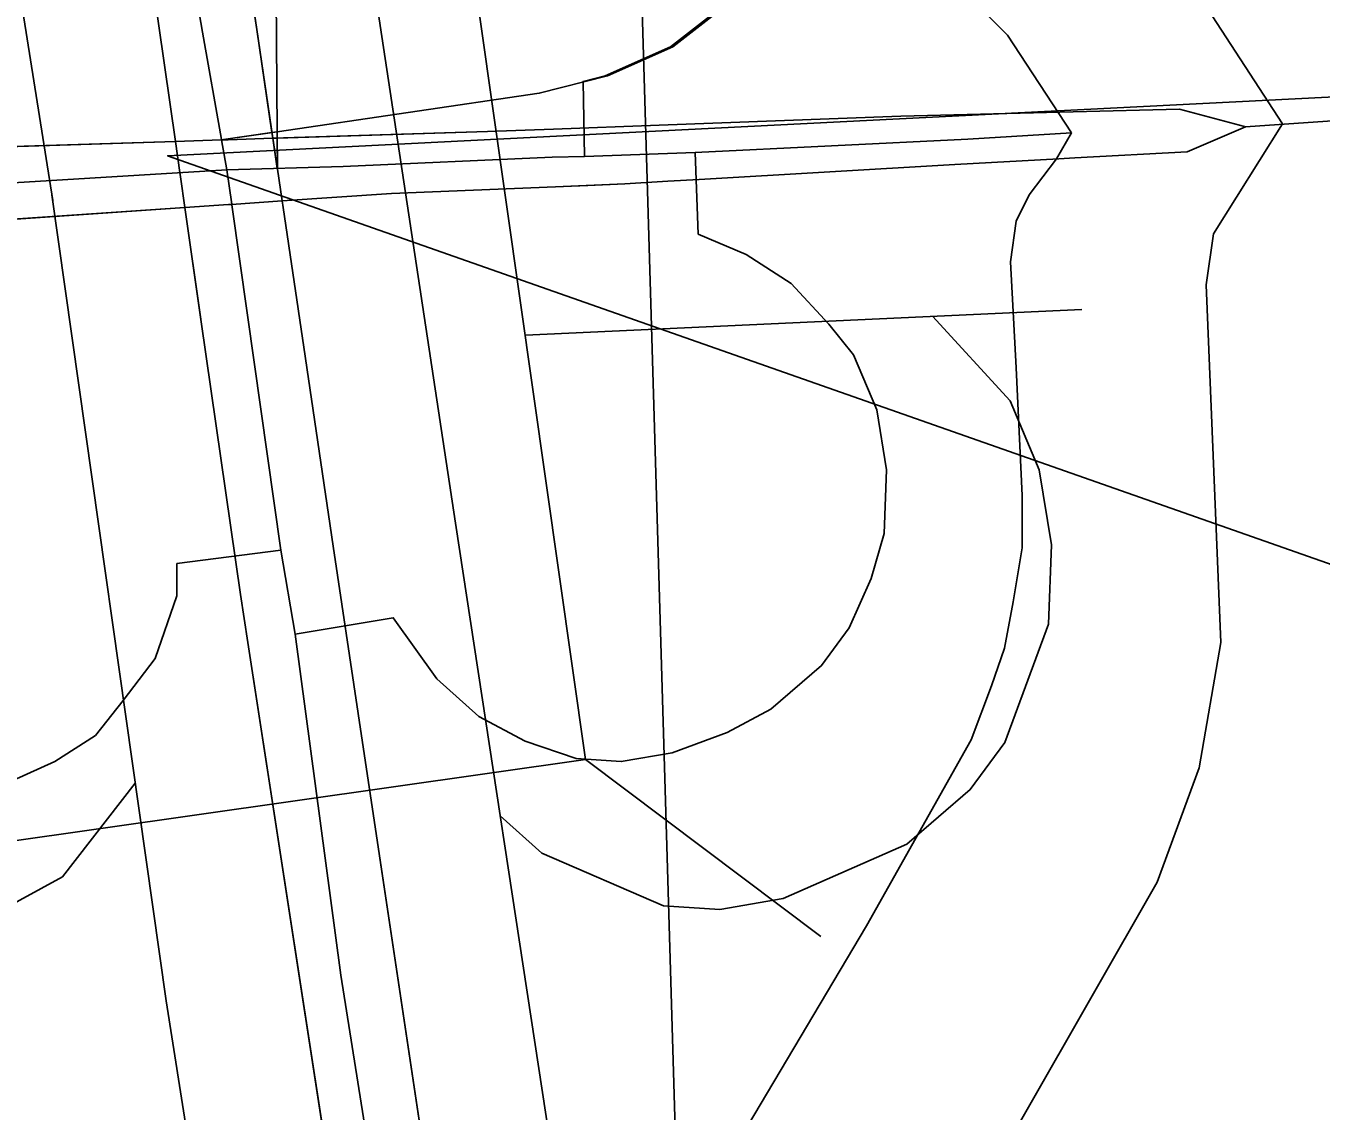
# Model space of a CAD drawing. Extents: x 128.7 to 185.5, y -21.4 to 12.6.
# Drawn here: x 151.1534 to 151.3733, y -9.6011 to -9.417 of the extents above; entities that cross this region are included whole.
import ezdxf

# ---------------------------------------------------------------- set-up
doc = ezdxf.new("R2010")
doc.units = 0
for name, color, linetype in [('tdCoCityStreetMajor', 7, 'Continuous'), ('tdCoDivCarto', 7, 'Continuous'), ('tdCoPriCL', 7, 'Continuous'), ('tdCoPriDiv', 7, 'Continuous'), ('tdCoPrimary', 7, 'Continuous'), ('tdCoPriOther', 7, 'Continuous'), ('tdCoPriRamp', 7, 'Continuous'), ('tdCoSectLine', 7, 'Continuous'), ('tdCoStrucNonDivPri', 7, 'Continuous'), ('tdCoStrucPriMaintName', 7, 'Continuous')]:
    doc.layers.add(name, color=color, linetype=linetype)

msp = doc.modelspace()

# ---------------------------------------------------------------- linework, layer by layer
at = {"layer": 'tdCoCityStreetMajor'}
for points in [[(151.33154, -9.43937), (151.35062, -9.43833), (151.36049, -9.43406), (151.40235, -9.43119), (151.40752, -9.43084), (151.43268, -9.42968), (151.43958, -9.42936), (151.50322, -9.4266), (151.55351, -9.42443), (151.57542, -9.42378), (151.59494, -9.42319), (151.63419, -9.42158), (151.65559, -9.42069), (151.74583, -9.41697)], [(151.36032, -9.43401), (151.34931, -9.4311), (151.33123, -9.43154)]]:
    msp.add_lwpolyline(points, dxfattribs=at)
at = {"layer": 'tdCoDivCarto'}
for p, q in [((151.19259, -9.41755), (151.18882, -9.39214)), ((151.17596, -9.41693), (151.17878, -9.43655)), ((151.19533, -9.43603), (151.19259, -9.41755)), ((151.30196, -9.43225), (151.26094, -9.43379)), ((151.33123, -9.43154), (151.30196, -9.43225)), ((151.23176, -9.43488), (151.19533, -9.43603)), ((151.24297, -9.43446), (151.23176, -9.43488)), ((151.26094, -9.43379), (151.24297, -9.43446)), ((151.26094, -9.43379), (151.24297, -9.43446)), ((151.17878, -9.43655), (151.12736, -9.43817)), ((151.18656, -9.4363), (151.17878, -9.43655)), ((151.17878, -9.43655), (151.17954, -9.44181)), ((151.18774, -9.43627), (151.18656, -9.4363)), ((151.18774, -9.43627), (151.18656, -9.4363)), ((151.19533, -9.43603), (151.18774, -9.43627)), ((151.19611, -9.44128), (151.19533, -9.43603)), ((151.31116, -9.44047), (151.32881, -9.43951)), ((151.32881, -9.43951), (151.33154, -9.43937)), ((151.17954, -9.44181), (151.17965, -9.44256)), ((151.19691, -9.44666), (151.19611, -9.44128)), ((151.26771, -9.44302), (151.31116, -9.44047)), ((151.17965, -9.44256), (151.1804, -9.44778)), ((151.24335, -9.44425), (151.2551, -9.44376)), ((151.24335, -9.44425), (151.24882, -9.44402)), ((151.2551, -9.44376), (151.26239, -9.44333)), ((151.26239, -9.44333), (151.26771, -9.44302)), ((151.26239, -9.44333), (151.26771, -9.44302)), ((151.19691, -9.44666), (151.21548, -9.4454)), ((151.21548, -9.4454), (151.24335, -9.44425)), ((151.11865, -9.45198), (151.1804, -9.44778)), ((151.1804, -9.44778), (151.1878, -9.44728)), ((151.1804, -9.44778), (151.18307, -9.46633)), ((151.1878, -9.44728), (151.1883, -9.44725)), ((151.1883, -9.44725), (151.19691, -9.44666)), ((151.19708, -9.44779), (151.19691, -9.44666)), ((151.20059, -9.47147), (151.19708, -9.44779)), ((151.18307, -9.46633), (151.18319, -9.4672)), ((151.18319, -9.4672), (151.18984, -9.51344)), ((151.2056, -9.50525), (151.20059, -9.47147)), ((151.20982, -9.53366), (151.2056, -9.50525)), ((151.18984, -9.51344), (151.1911, -9.52161)), ((151.1911, -9.52161), (151.20513, -9.61258)), ((151.22412, -9.6291), (151.20982, -9.53366))]:
    msp.add_line(p, q, dxfattribs=at)
for points in [[(151.16768, -9.35964), (151.16814, -9.36252), (151.17596, -9.41693), (151.17878, -9.43655), (151.17954, -9.44181), (151.17965, -9.44256)], [(151.16768, -9.35964), (151.16814, -9.36252), (151.17596, -9.41693), (151.17878, -9.43655), (151.17954, -9.44181), (151.17965, -9.44256)], [(151.19609, -9.44114), (151.19533, -9.43603), (151.19259, -9.41755), (151.1864, -9.37584)], [(151.19611, -9.44128), (151.19533, -9.43603), (151.19259, -9.41755), (151.18649, -9.3764)], [(151.19611, -9.44128), (151.19533, -9.43603), (151.19259, -9.41755), (151.18882, -9.39214)], [(151.17277, -9.39469), (151.17596, -9.41693), (151.17878, -9.43655), (151.17954, -9.44181), (151.17965, -9.44256)], [(151.33123, -9.43154), (151.30196, -9.43225), (151.26094, -9.43379)], [(151.33123, -9.43154), (151.30196, -9.43225), (151.26094, -9.43379)], [(151.33123, -9.43154), (151.30196, -9.43225), (151.26094, -9.43379)], [(151.24297, -9.43446), (151.23176, -9.43488), (151.19533, -9.43603), (151.18774, -9.43627)], [(151.24297, -9.43446), (151.23176, -9.43488), (151.19533, -9.43603), (151.18774, -9.43627)], [(151.24297, -9.43446), (151.23176, -9.43488), (151.19533, -9.43603), (151.18774, -9.43627)], [(151.26094, -9.43379), (151.24297, -9.43446)], [(151.26094, -9.43379), (151.24297, -9.43446)], [(151.18656, -9.4363), (151.17878, -9.43655), (151.12736, -9.43817), (151.10788, -9.43884)], [(151.18656, -9.4363), (151.17878, -9.43655), (151.12736, -9.43817), (151.10788, -9.43884)], [(151.18656, -9.4363), (151.17878, -9.43655), (151.12736, -9.43817), (151.10788, -9.43884)], [(151.18774, -9.43627), (151.18656, -9.4363)], [(151.18774, -9.43627), (151.18656, -9.4363)], [(151.26771, -9.44302), (151.31116, -9.44047), (151.32881, -9.43951), (151.33154, -9.43937)], [(151.26771, -9.44302), (151.31116, -9.44047), (151.32881, -9.43951), (151.33154, -9.43937)], [(151.26771, -9.44302), (151.31116, -9.44047), (151.32881, -9.43951), (151.33154, -9.43937)], [(151.2056, -9.50525), (151.20059, -9.47147), (151.19708, -9.44779), (151.19691, -9.44666), (151.19611, -9.44128)], [(151.2056, -9.50525), (151.20059, -9.47147), (151.19708, -9.44779), (151.19691, -9.44666), (151.19611, -9.44128)], [(151.2056, -9.50525), (151.20059, -9.47147), (151.19708, -9.44779), (151.19691, -9.44666), (151.19611, -9.44128)], [(151.17965, -9.44256), (151.1804, -9.44778), (151.18319, -9.4672), (151.18984, -9.51344), (151.1911, -9.52161)], [(151.17965, -9.44256), (151.1804, -9.44778), (151.18319, -9.4672), (151.18984, -9.51344), (151.1911, -9.52161)], [(151.17965, -9.44256), (151.1804, -9.44778), (151.18307, -9.46633)], [(151.24335, -9.44425), (151.24882, -9.44402)], [(151.24335, -9.44425), (151.24882, -9.44402)], [(151.24882, -9.44402), (151.2551, -9.44376), (151.26239, -9.44333)], [(151.24882, -9.44402), (151.2551, -9.44376), (151.26239, -9.44333)], [(151.24882, -9.44402), (151.2551, -9.44376), (151.26239, -9.44333)], [(151.26239, -9.44333), (151.26771, -9.44302)], [(151.26239, -9.44333), (151.26771, -9.44302)], [(151.1883, -9.44725), (151.19691, -9.44666), (151.21548, -9.4454), (151.24335, -9.44425)], [(151.1883, -9.44725), (151.19691, -9.44666), (151.21548, -9.4454), (151.24335, -9.44425)], [(151.1883, -9.44725), (151.19691, -9.44666), (151.21548, -9.4454), (151.24335, -9.44425)], [(151.10865, -9.45263), (151.11865, -9.45198), (151.1804, -9.44778), (151.1878, -9.44728), (151.1883, -9.44725)], [(151.10865, -9.45263), (151.11865, -9.45198), (151.1804, -9.44778), (151.1878, -9.44728), (151.1883, -9.44725)], [(151.10865, -9.45263), (151.11865, -9.45198), (151.1804, -9.44778), (151.1878, -9.44728), (151.1883, -9.44725)], [(151.18307, -9.46633), (151.18319, -9.4672), (151.18984, -9.51344), (151.1911, -9.52161)], [(151.23969, -9.73323), (151.22412, -9.6291), (151.20982, -9.53366), (151.2056, -9.50525)], [(151.23969, -9.73323), (151.22412, -9.6291), (151.20982, -9.53366), (151.2056, -9.50525)], [(151.23969, -9.73323), (151.22412, -9.6291), (151.20982, -9.53366), (151.2056, -9.50525)], [(151.1911, -9.52161), (151.20513, -9.61258), (151.21993, -9.71467), (151.22492, -9.75059)], [(151.1911, -9.52161), (151.20513, -9.61258), (151.21993, -9.71467), (151.22492, -9.75059)], [(151.1911, -9.52161), (151.20513, -9.61258), (151.21993, -9.71467), (151.22492, -9.75059)]]:
    msp.add_lwpolyline(points, dxfattribs=at)
at = {"layer": 'tdCoPriCL'}
for points in [[(151.33094, -9.43512), (151.32009, -9.41851), (151.31441, -9.41284), (151.31146, -9.40692), (151.30948, -9.39977), (151.30973, -9.3899), (151.30899, -9.37807), (151.30776, -9.36302), (151.30504, -9.35242), (151.3011, -9.34157), (151.29592, -9.33244), (151.28507, -9.31839), (151.2535, -9.28337), (151.22884, -9.256), (151.21799, -9.24071), (151.20714, -9.22246), (151.1958, -9.19903), (151.1899, -9.18064), (151.18396, -9.15439), (151.18377, -9.15322), (151.1665, -9.15335)], [(151.18752, -9.44138), (151.18663, -9.43629), (151.18662, -9.43624), (151.18341, -9.41802), (151.18254, -9.41307), (151.17747, -9.37711)], [(151.27052, -9.41456), (151.26287, -9.42048), (151.25178, -9.42541), (151.24802, -9.42637), (151.24824, -9.43912)], [(151.23394, -9.74949), (151.24906, -9.74769), (151.24832, -9.7386), (151.24758, -9.71592), (151.24758, -9.70285), (151.24915, -9.68847), (151.25153, -9.67177), (151.2584, -9.64548), (151.26164, -9.6338), (151.26904, -9.61653), (151.27594, -9.60371), (151.29617, -9.56968), (151.31392, -9.53811), (151.31737, -9.52899), (151.31959, -9.52258), (151.32107, -9.51469), (151.32255, -9.50556), (151.32255, -9.49668), (151.32157, -9.47498), (151.32058, -9.45698), (151.32157, -9.45007), (151.32379, -9.44564), (151.32843, -9.43951), (151.33094, -9.43512)], [(151.26706, -9.43842), (151.31336, -9.43617), (151.33094, -9.43512)], [(151.18752, -9.44138), (151.20729, -9.4408), (151.24277, -9.43921), (151.24824, -9.43912)], [(151.26706, -9.43842), (151.26756, -9.45229), (151.2757, -9.45575), (151.28334, -9.46068), (151.28975, -9.46758), (151.29395, -9.47276), (151.29789, -9.48213), (151.29955, -9.49231), (151.29913, -9.50309), (151.29691, -9.51074), (151.29321, -9.51912), (151.28852, -9.52554), (151.27989, -9.53293), (151.27249, -9.53688), (151.26312, -9.54033), (151.25449, -9.54181), (151.24684, -9.54132), (151.23821, -9.53836), (151.23032, -9.53417), (151.22317, -9.52776), (151.21577, -9.5174), (151.1991, -9.52017)], [(151.24824, -9.43912), (151.26706, -9.43842)], [(151.11954, -9.44479), (151.14938, -9.44371), (151.18752, -9.44138)], [(151.18752, -9.44138), (151.18835, -9.44722), (151.18837, -9.44733), (151.19103, -9.46607), (151.1967, -9.50596)], [(151.1967, -9.50596), (151.17904, -9.50821), (151.17903, -9.5137), (151.17533, -9.5243), (151.1699, -9.53145), (151.16522, -9.53737), (151.15831, -9.54181), (151.15116, -9.54502), (151.14031, -9.54773), (151.12897, -9.54724), (151.11614, -9.54329), (151.10653, -9.53762), (151.10135, -9.53219), (151.09641, -9.52554), (151.09222, -9.51715), (151.09074, -9.50482), (151.09148, -9.49298), (151.09444, -9.48534), (151.09888, -9.47819), (151.1048, -9.4698), (151.11343, -9.46339), (151.11928, -9.4612), (151.11954, -9.44479)], [(151.1967, -9.50596), (151.1991, -9.52017)], [(151.1991, -9.52017), (151.20688, -9.5781), (151.22436, -9.68812), (151.23161, -9.7341)]]:
    msp.add_lwpolyline(points, dxfattribs=at)
at = {"layer": 'tdCoPriDiv'}
for points in [[(151.21655, -7.12533), (151.22748, -7.54254), (151.23381, -7.73016), (151.23532, -7.86382), (151.22573, -8.1794), (151.22162, -8.26095), (151.21667, -8.53369), (151.20273, -8.92754), (151.19962, -9.05122), (151.19881, -9.12045), (151.19405, -9.21277), (151.19671, -9.29801), (151.20404, -9.35417), (151.22635, -9.50135), (151.26366, -9.74537), (151.27193, -9.8114), (151.28313, -9.87322), (151.30476, -10.03248), (151.32174, -10.13688), (151.32805, -10.18831), (151.34009, -10.2666)], [(151.28294, -10.29022), (151.26865, -10.19684), (151.26227, -10.14484), (151.24544, -10.04148), (151.22383, -9.88258), (151.21253, -9.81998), (151.20423, -9.75361), (151.1772, -9.58245), (151.15782, -9.4456), (151.15798, -9.44657), (151.14466, -9.36287), (151.13691, -9.3035), (151.13404, -9.21189), (151.13886, -9.11766), (151.13961, -9.05022), (151.14274, -8.92603), (151.15668, -8.53217), (151.16164, -8.25891), (151.16578, -8.17689), (151.17531, -7.86348), (151.17382, -7.73142), (151.16751, -7.5445), (151.15656, -7.12668)], [(151.23825, -9.46945), (151.33272, -9.46507)]]:
    msp.add_lwpolyline(points, dxfattribs=at)
at = {"layer": 'tdCoPrimary'}
for p, q in [((151.19607, -9.43491), (151.19519, -9.43504)), ((151.19533, -9.43603), (151.19519, -9.43504)), ((151.19607, -9.436), (151.19607, -9.43491)), ((151.26094, -9.43379), (151.24297, -9.43446)), ((151.26094, -9.43379), (151.24297, -9.43446)), ((151.18656, -9.4363), (151.17878, -9.43655)), ((151.18774, -9.43627), (151.18656, -9.4363)), ((151.18774, -9.43627), (151.18656, -9.4363)), ((151.18658, -9.4363), (151.18656, -9.4363)), ((151.18658, -9.4363), (151.18656, -9.4363)), ((151.19607, -9.436), (151.19533, -9.43603)), ((151.19611, -9.44128), (151.19533, -9.43603)), ((151.19611, -9.44128), (151.19607, -9.436)), ((151.19691, -9.44666), (151.19611, -9.44128)), ((151.24335, -9.44425), (151.24882, -9.44402)), ((151.24335, -9.44425), (151.24882, -9.44402)), ((151.26239, -9.44333), (151.26771, -9.44302)), ((151.26239, -9.44333), (151.26771, -9.44302))]:
    msp.add_line(p, q, dxfattribs=at)
for points in [[(151.17283, -8.68657), (151.16937, -8.81727), (151.16469, -8.94699), (151.16366, -8.98835), (151.16342, -8.99801), (151.16197, -9.05623), (151.16122, -9.0807), (151.15877, -9.16079), (151.1568, -9.23922), (151.15754, -9.2661), (151.15877, -9.29174), (151.16173, -9.32232), (151.16768, -9.35964), (151.16814, -9.36252), (151.17277, -9.39469), (151.17596, -9.41693), (151.17878, -9.43655)], [(151.19519, -9.43504), (151.19259, -9.41755), (151.18882, -9.39214), (151.18649, -9.3764), (151.18318, -9.35413), (151.17825, -9.31887), (151.17578, -9.29544), (151.17357, -9.26289), (151.17258, -9.237), (151.17357, -9.20272), (151.17578, -9.14748), (151.17658, -9.11977), (151.17898, -9.03553), (151.17899, -9.03527), (151.18221, -8.92756), (151.18368, -8.87843), (151.18762, -8.73811)], [(151.19611, -9.44128), (151.19607, -9.43491), (151.19568, -9.38078)], [(151.19611, -9.44128), (151.19607, -9.43491), (151.19568, -9.38078)], [(151.19607, -9.43491), (151.19568, -9.38078)], [(151.19611, -9.44128), (151.19533, -9.43603), (151.19259, -9.41755), (151.18882, -9.39214)], [(151.19611, -9.44128), (151.19533, -9.43603), (151.19259, -9.41755), (151.18882, -9.39214)], [(151.17277, -9.39469), (151.17596, -9.41693), (151.17878, -9.43655), (151.17954, -9.44181), (151.17965, -9.44256)], [(151.17277, -9.39469), (151.17596, -9.41693), (151.17878, -9.43655), (151.17954, -9.44181), (151.17965, -9.44256)], [(151.2709, -9.41456), (151.26325, -9.42048), (151.25216, -9.42541), (151.24057, -9.42837), (151.19607, -9.43491), (151.19607, -9.43491), (151.18658, -9.4363)], [(151.2709, -9.41456), (151.26325, -9.42048), (151.25216, -9.42541), (151.24057, -9.42837), (151.19607, -9.43491), (151.19607, -9.43491), (151.18658, -9.4363)], [(151.2709, -9.41456), (151.26325, -9.42048), (151.25216, -9.42541), (151.24057, -9.42837), (151.19607, -9.43491)], [(151.33123, -9.43154), (151.30196, -9.43225), (151.26094, -9.43379), (151.24297, -9.43446), (151.23176, -9.43488), (151.19607, -9.436)], [(151.33123, -9.43154), (151.30196, -9.43225), (151.26094, -9.43379)], [(151.33123, -9.43154), (151.30196, -9.43225), (151.26094, -9.43379)], [(151.19519, -9.43504), (151.18658, -9.4363), (151.18656, -9.4363)], [(151.24297, -9.43446), (151.23176, -9.43488), (151.19533, -9.43603), (151.18774, -9.43627)], [(151.24297, -9.43446), (151.23176, -9.43488), (151.19533, -9.43603), (151.18774, -9.43627)], [(151.17878, -9.43655), (151.12736, -9.43817), (151.10788, -9.43884), (151.05157, -9.4408), (150.95868, -9.4431), (150.92228, -9.44498), (150.911, -9.44557), (150.76634, -9.45089), (150.72769, -9.45231), (150.68684, -9.45348), (150.60735, -9.45576), (150.53843, -9.45826), (150.51329, -9.45917), (150.48503, -9.4602), (150.45048, -9.46099), (150.44177, -9.46119), (150.42787, -9.46151), (150.41319, -9.46184), (150.3835, -9.46263), (150.33838, -9.46382), (150.33189, -9.46636)], [(151.18656, -9.4363), (151.17878, -9.43655), (151.12736, -9.43817), (151.10788, -9.43884)], [(151.18656, -9.4363), (151.17878, -9.43655), (151.12736, -9.43817), (151.10788, -9.43884)], [(151.17878, -9.43655), (151.17954, -9.44181), (151.17965, -9.44256), (151.1804, -9.44778)], [(151.19533, -9.43603), (151.18774, -9.43627), (151.18656, -9.4363)], [(151.19691, -9.44666), (151.21548, -9.4454), (151.24335, -9.44425), (151.2551, -9.44376), (151.26239, -9.44333), (151.26771, -9.44302), (151.31116, -9.44047), (151.32881, -9.43951), (151.33154, -9.43937)], [(151.26771, -9.44302), (151.31116, -9.44047), (151.32881, -9.43951), (151.33154, -9.43937)], [(151.26771, -9.44302), (151.31116, -9.44047), (151.32881, -9.43951), (151.33154, -9.43937)], [(151.2056, -9.50525), (151.20059, -9.47147), (151.19708, -9.44779), (151.19691, -9.44666), (151.19611, -9.44128)], [(151.2056, -9.50525), (151.20059, -9.47147), (151.19708, -9.44779), (151.19691, -9.44666), (151.19611, -9.44128)], [(151.17965, -9.44256), (151.1804, -9.44778), (151.18307, -9.46633)], [(151.17965, -9.44256), (151.1804, -9.44778), (151.18307, -9.46633)], [(151.24882, -9.44402), (151.2551, -9.44376), (151.26239, -9.44333)], [(151.24882, -9.44402), (151.2551, -9.44376), (151.26239, -9.44333)], [(151.1883, -9.44725), (151.19691, -9.44666), (151.21548, -9.4454), (151.24335, -9.44425)], [(151.1883, -9.44725), (151.19691, -9.44666), (151.21548, -9.4454), (151.24335, -9.44425)], [(150.74933, -9.46737), (150.82962, -9.46447), (150.88666, -9.46256), (150.92777, -9.46118), (150.97019, -9.45954), (151.00734, -9.45823), (151.06538, -9.45543), (151.10865, -9.45263), (151.11865, -9.45198), (151.1804, -9.44778)], [(151.10865, -9.45263), (151.11865, -9.45198), (151.1804, -9.44778), (151.1878, -9.44728), (151.1883, -9.44725)], [(151.10865, -9.45263), (151.11865, -9.45198), (151.1804, -9.44778), (151.1878, -9.44728), (151.1883, -9.44725)], [(151.1804, -9.44778), (151.1878, -9.44728), (151.1883, -9.44725), (151.19691, -9.44666)], [(151.1804, -9.44778), (151.18307, -9.46633), (151.18319, -9.4672), (151.18984, -9.51344), (151.1911, -9.52161), (151.20513, -9.61258), (151.21993, -9.71467), (151.22492, -9.75059), (151.23546, -9.8265)], [(151.33032, -10.34346), (151.32789, -10.32667), (151.32124, -10.28072), (151.31314, -10.22244), (151.30581, -10.16661), (151.30361, -10.14709), (151.30335, -10.14484), (151.30089, -10.1331), (151.29692, -10.11038), (151.28922, -10.07102), (151.28724, -10.05776), (151.27051, -9.94613), (151.26802, -9.92947), (151.25907, -9.86694), (151.25351, -9.82806), (151.24533, -9.7709), (151.23969, -9.73323), (151.22412, -9.6291), (151.20982, -9.53366), (151.2056, -9.50525), (151.20059, -9.47147), (151.19708, -9.44779), (151.19691, -9.44666)], [(151.18307, -9.46633), (151.18319, -9.4672), (151.18984, -9.51344), (151.1911, -9.52161)], [(151.18307, -9.46633), (151.18319, -9.4672), (151.18984, -9.51344), (151.1911, -9.52161)], [(151.23969, -9.73323), (151.22412, -9.6291), (151.20982, -9.53366), (151.2056, -9.50525)], [(151.23969, -9.73323), (151.22412, -9.6291), (151.20982, -9.53366), (151.2056, -9.50525)], [(151.1911, -9.52161), (151.20513, -9.61258), (151.21993, -9.71467), (151.22492, -9.75059)], [(151.1911, -9.52161), (151.20513, -9.61258), (151.21993, -9.71467), (151.22492, -9.75059)]]:
    msp.add_lwpolyline(points, dxfattribs=at)
at = {"layer": 'tdCoPriOther'}
for points in [[(151.33123, -9.43154), (151.30196, -9.43225), (151.26094, -9.43379)], [(151.24297, -9.43446), (151.23176, -9.43488), (151.19533, -9.43603), (151.18774, -9.43627)], [(151.26094, -9.43379), (151.24297, -9.43446)], [(151.26771, -9.44302), (151.31116, -9.44047), (151.32881, -9.43951), (151.33154, -9.43937)], [(151.24882, -9.44402), (151.2551, -9.44376), (151.26239, -9.44333)], [(151.1883, -9.44725), (151.19691, -9.44666), (151.21548, -9.4454), (151.24335, -9.44425)], [(151.10865, -9.45263), (151.11865, -9.45198), (151.1804, -9.44778), (151.1878, -9.44728), (151.1883, -9.44725)]]:
    msp.add_lwpolyline(points, dxfattribs=at)
at = {"layer": 'tdCoPriRamp'}
for points in [[(151.36679, -9.43355), (151.35323, -9.41279), (151.34614, -9.4057), (151.33997, -9.38936), (151.33781, -9.34343), (151.32949, -9.31662), (151.30946, -9.28764), (151.23917, -9.20965), (151.21205, -9.16773), (151.19788, -9.13851)], [(151.27612, -9.69651), (151.28017, -9.6819), (151.28942, -9.66032), (151.34552, -9.5623), (151.35261, -9.54288), (151.35631, -9.52161), (151.35384, -9.46088), (151.35508, -9.45225), (151.36679, -9.43355)], [(151.30736, -9.46624), (151.32055, -9.48061), (151.32548, -9.49232), (151.32755, -9.50504), (151.32703, -9.51852), (151.31963, -9.53856), (151.31377, -9.54658), (151.30298, -9.55582), (151.28202, -9.56507), (151.27123, -9.56692), (151.26168, -9.5663), (151.24102, -9.55737), (151.23394, -9.55102)], [(151.17196, -9.54546), (151.15964, -9.56137), (151.14207, -9.57093), (151.12851, -9.57432), (151.11433, -9.5737), (151.0983, -9.56877), (151.08628, -9.56168), (151.07364, -9.54658), (151.0684, -9.5361), (151.06655, -9.52068), (151.06747, -9.50589), (151.07117, -9.49633), (151.08481, -9.47624)]]:
    msp.add_lwpolyline(points, dxfattribs=at)
at = {"layer": 'tdCoSectLine'}
msp.add_lwpolyline([(151.25117, -9.18021), (151.28091, -10.18908)], dxfattribs=at)
at = {"layer": 'tdCoStrucNonDivPri'}
msp.add_line((151.2484, -9.54147), (151.28838, -9.5715), dxfattribs=at)
msp.add_lwpolyline([(151.21721, -9.32197), (151.2484, -9.54147), (151.1494, -9.55554), (151.1182, -9.33604)], close=True, dxfattribs=at)
at = {"layer": 'tdCoStrucPriMaintName'}
msp.add_lwpolyline([(151.50892, -9.42226), (151.17747, -9.43898), (151.495, -9.55046)], dxfattribs=at)
msp.add_lwpolyline([(151.50892, -9.42226), (151.17747, -9.43898), (151.495, -9.55046)], dxfattribs=at)
msp.add_lwpolyline([(151.50892, -9.42226), (151.17747, -9.43898), (151.495, -9.55046)], dxfattribs=at)

doc.saveas('drawing.dxf')
